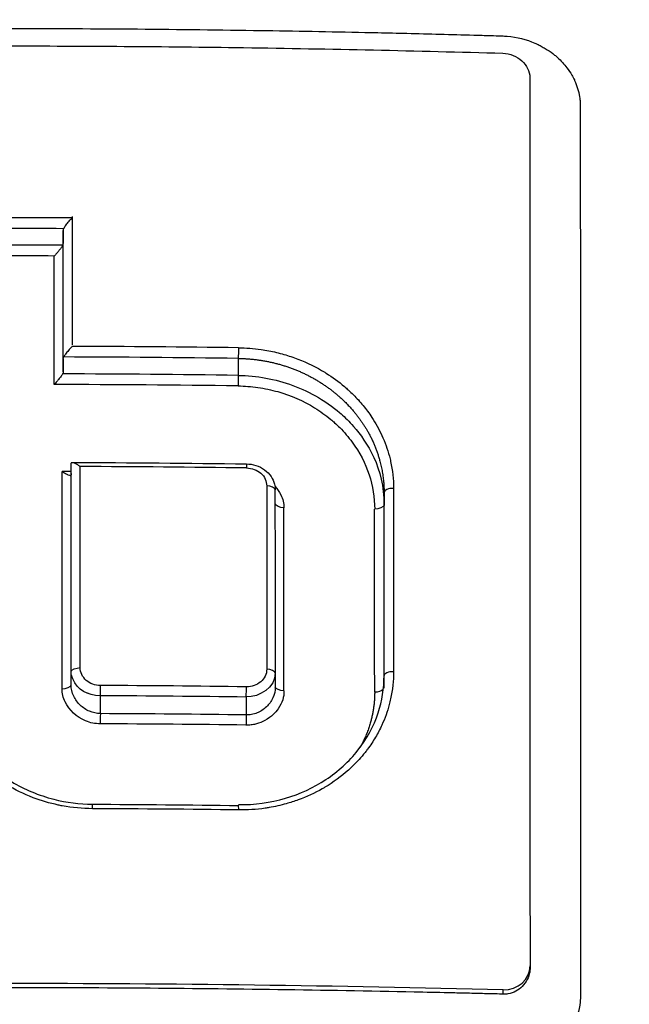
# Model space of a CAD drawing. Header units: millimetres. Extents: x 0 to 4378, y 0 to 2376.
# Tile 312 of 340: x 2215 to 2222, y 1718 to 1729. Entities that reach past the tile are written whole.
import ezdxf

# ---------------------------------------------------------------- set-up
doc = ezdxf.new("R2010")
doc.units = ezdxf.units.MM
doc.header["$LTSCALE"] = 0.2

# ---------------------------------------------------------------- blocks, each defined once
blk = doc.blocks.new('A$C547ff27e')
for p, q in [((0.669, 1124.034), (0.669, 1123.888)), ((0.669, 1122.6), (0.669, 1122.454)), ((2.623, 1122.606), (2.623, 1122.416)), ((0.758, 1121.319), (0.758, 1121.423)), ((0.859, 1119.153), (0.859, 1121.398)), ((4.251, 1121.108), (4.251, 1120.968)), ((0.758, 1118.961), (0.758, 1119.109)), ((3.037, 1119.092), (3.037, 1118.937)), ((4.251, 1119.064), (4.251, 1119.064)), ((4.251, 1119.064), (4.251, 1119.064)), ((3.037, 1118.937), (3.037, 1118.937)), ((1.084, 1118.639), (1.084, 1118.839)), ((2.712, 1118.825), (2.712, 1118.625)), ((5.88, 1115.823), (5.88, 1115.795)), ((5.58, 1115.508), (5.58, 1115.555))]:
    blk.add_line(p, q)
for centre, radius, start, end in [((5.427, 1127.675), 1.5, 255.8597, 255.8605), ((5.427, 1127.675), 1.5, 279.6763, 279.6796), ((0, 1096.9), 29.075, 77.20020673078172, 77.20023300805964), ((0, 1096.9), 25, 80.90397066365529, 80.90399461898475), ((0, 1096.9), 25, 80.5481, 80.5542), ((-0.017, 1096.322), 25, 82.9063, 82.9064), ((-0.017, 1096.322), 25, 80.1788, 80.1823), ((1.472, 1117.463), 3.5, 103.4587, 103.4589), ((1.472, 1117.463), 3.5, 65.1772, 65.1777), ((1.472, 1117.463), 1.75, 110.2538, 110.2548), ((1.472, 1117.463), 1.75, 113.8706, 113.8898), ((1.472, 1117.463), 1.5, 110.4924, 110.6597)]:
    blk.add_arc(centre, radius, start, end)
for centre, major_axis, ratio, start_param, end_param in [((0.012, 1097.608), (71.394, 0.009), 0.372113, 1.560127, 1.581192), ((0.776, 1083.298), (0.01, -82.256), 0.000015, 4.192103, 4.212081), ((0.012, 1097.403), (71.374, 0.009), 0.373408, 1.561487, 1.579842), ((0.785, 1124.06), (0.115, 0.037), 0.504049, 2.674033, 2.969191), ((0.666, 1083.314), (0.007, -82.122), 0.000087, 2.069619, 2.089608), ((0.012, 1097.218), (71.379, 0.009), 0.373383, 1.56162, 1.579709), ((0.666, 1083.316), (0.007, -81.924), 0.000087, 2.068879, 2.088919), ((0.012, 1097.011), (71.367, 0.009), 0.374659, 1.562951, 1.578377), ((0.559, 1083.327), (0.005, -81.802), 0.00016, 2.067594, 2.087647), ((0.002, 1095.152), (74.104, 0.009), 0.3723, 1.535352, 1.560388), ((0.003, 1094.978), (74.054, 0.009), 0.373298, 1.53537, 1.561672), ((0.004, 1094.789), (74, 0.009), 0.373571, 1.53535, 1.561844), ((0.005, 1094.614), (73.954, 0.009), 0.374568, 1.535368, 1.563126), ((0.755, 1083.654), (-0.007, 81.396), 0.000087, 5.163075, 5.19511), ((0.004, 1093.257), (75.713, 0.009), 0.371701, 1.53491, 1.559451), ((0.648, 1083.651), (-0.005, 81.109), 0.000154, 5.162205, 5.195698), ((0.005, 1093.15), (75.149, 0.009), 0.37518, 1.56073, 1.562073), ((0.758, 1121.393), (-0.0001, -0.0958), 0.000589, 5.600719, 5.912706), ((0.755, 1083.654), (-0.007, 81.202), 0.000087, 5.162205, 5.194504), ((2.958, 1083.755), (0.013, -81.126), 0.000148, 4.232867, 4.261102), ((3.034, 1083.755), (0.007, -81.027), 0.000087, 2.022085, 2.05032), ((4.351, 1121.108), (-0.1, 0), 0.462048, 4.655653, 6.283088), ((4.248, 1083.837), (0.007, -80.663), 0.000087, 2.022746, 2.05111), ((4.375, 1083.838), (0.012, -80.762), 0.000174, 4.232077, 4.26044), ((4.248, 1083.829), (0.007, -80.509), 0.000087, 2.021831, 2.050257), ((3.11, 1083.769), (0.001, -80.673), 0.00033, 2.021267, 2.049598), ((4.121, 1083.828), (0.001, -80.412), 0.00035, 2.021823, 2.050248), ((3.034, 1083.769), (0.007, -80.772), 0.000087, 2.023423, 2.023425), ((4.351, 1119.064), (-0.1, 0), 0.436712, 4.65695, 6.283089), ((1.084, 1118.902), (0.0005, 0.0787), 0.008677, 3.79404, 5.426643), ((0.006, 1089.809), (78.262, 0.01), 0.37243, 1.536139, 1.556965), ((2.712, 1118.888), (-0.0012, -0.0789), 0.021634, 0.63482, 2.264631), ((0.006, 1089.644), (-78.239, -0.009), 0.373184, 4.677749, 4.698565), ((1.084, 1118.576), (-0.0005, -0.0789), 0.008634, 3.771818, 5.397785), ((0.006, 1089.442), (-78.138, -0.01), 0.373698, 4.677707, 4.69855), ((0.006, 1089.279), (-78.115, -0.01), 0.374443, 4.677724, 4.698557), ((0.008, 1088.017), (-79.462, -0.01), 0.372044, 4.679362, 4.699893), ((5.58, 1115.831), (-0.297, 0.047), 0.914365, 1.715584, 3.28638)]:
    blk.add_ellipse(centre, major_axis=major_axis, ratio=ratio, start_param=start_param, end_param=end_param)
for points, knots in [([(3.08, 1137.088), (3.518, 1137.038), (3.954, 1136.978), (4.387, 1136.91), (4.869, 1136.833), (5.347, 1136.745), (5.823, 1136.647), (6.3, 1136.548), (6.775, 1136.438), (7.245, 1136.319), (7.717, 1136.2), (8.186, 1136.07), (8.652, 1135.931), (9.583, 1135.652), (10.502, 1135.334), (11.407, 1134.976), (12.157, 1134.679), (12.899, 1134.355), (13.63, 1134.004), (13.777, 1133.933), (13.922, 1133.862), (14.067, 1133.79), (14.94, 1133.355), (15.789, 1132.885), (16.614, 1132.381), (17.444, 1131.875), (18.249, 1131.334), (19.028, 1130.76), (19.808, 1130.185), (20.563, 1129.576), (21.29, 1128.934), (21.727, 1128.549), (22.153, 1128.152), (22.57, 1127.742), (22.846, 1127.471), (23.116, 1127.196), (23.381, 1126.917), (24.05, 1126.21), (24.684, 1125.477), (25.282, 1124.719), (25.883, 1123.957), (26.448, 1123.169), (26.976, 1122.356), (27.504, 1121.543), (27.995, 1120.706), (28.448, 1119.843), (28.599, 1119.556), (28.745, 1119.266), (28.888, 1118.973), (29.605, 1117.498), (30.197, 1115.986), (30.669, 1114.441), (30.956, 1113.502), (31.198, 1112.551), (31.394, 1111.588), (31.444, 1111.347), (31.49, 1111.105), (31.534, 1110.862), (31.545, 1110.802), (31.555, 1110.741), (31.566, 1110.68), (31.577, 1110.62), (31.587, 1110.559), (31.597, 1110.498), (31.618, 1110.377), (31.638, 1110.255), (31.657, 1110.133), (31.676, 1110.011), (31.695, 1109.889), (31.713, 1109.767), (31.731, 1109.645), (31.748, 1109.523), (31.765, 1109.4), (31.781, 1109.278), (31.797, 1109.155), (31.813, 1109.032), (31.828, 1108.909), (31.842, 1108.786), (31.855, 1108.662)], [0, 0, 0, 0, 0.0296065, 0.0296065, 0.0296065, 0.0625552, 0.0625552, 0.0625552, 0.0956223, 0.0956223, 0.0956223, 0.1287583, 0.1287583, 0.1287583, 0.1950345, 0.1950345, 0.1950345, 0.25, 0.25, 0.25, 0.2609996, 0.2609996, 0.2609996, 0.3271356, 0.3271356, 0.3271356, 0.3936018, 0.3936018, 0.3936018, 0.4600955, 0.4600955, 0.4600955, 0.5, 0.5, 0.5, 0.5264171, 0.5264171, 0.5264171, 0.593228, 0.593228, 0.593228, 0.6604161, 0.6604161, 0.6604161, 0.7276097, 0.7276097, 0.7276097, 0.75, 0.75, 0.75, 0.8628411, 0.8628411, 0.8628411, 0.9313886, 0.9313886, 0.9313886, 0.9485533, 0.9485533, 0.9485533, 0.9528443, 0.9528443, 0.9528443, 0.957135, 0.957135, 0.957135, 0.9657149, 0.9657149, 0.9657149, 0.9742923, 0.9742923, 0.9742923, 0.9828662, 0.9828662, 0.9828662, 0.9914358, 0.9914358, 0.9914358, 0.999992, 0.999992, 0.999992, 0.999992]), ([(3.081, 1134.311), (4.139, 1134.198), (5.186, 1134.028), (7.258, 1133.574), (8.279, 1133.29), (9.946, 1132.729), (10.606, 1132.479), (11.625, 1132.051), (11.992, 1131.887), (15.265, 1130.348), (17.909, 1128.507), (20.305, 1126.136), (20.447, 1125.992), (20.885, 1125.539), (21.189, 1125.21), (21.765, 1124.554), (22.044, 1124.22), (22.578, 1123.548), (22.839, 1123.203), (23.346, 1122.499), (23.591, 1122.141), (24.305, 1121.038), (24.746, 1120.277), (25.545, 1118.722), (25.905, 1117.928), (26.376, 1116.73), (26.52, 1116.337), (27.215, 1114.282), (27.608, 1112.573), (27.87, 1110.399), (27.911, 1109.969), (27.971, 1109.105), (27.991, 1108.67), (28.006, 1107.802), (28.002, 1107.37), (27.975, 1106.526), (27.951, 1106.111), (27.902, 1105.503), (27.884, 1105.307), (27.824, 1104.734), (27.775, 1104.352), (27.668, 1103.634), (27.611, 1103.296), (27.311, 1101.731), (26.985, 1100.514), (26.254, 1098.423), (25.892, 1097.545), (24.871, 1095.402), (24.152, 1094.161), (22.926, 1092.392), (22.494, 1091.819), (21.583, 1090.707), (21.103, 1090.166), (20.601, 1089.647)], [0.000005, 0.000005, 0.000005, 0.000005, 0.319511, 0.319511, 0.639479, 0.639479, 0.852403, 0.852403, 0.973891, 0.973891, 1.947625, 1.947625, 2.010365, 2.010365, 2.139691, 2.139691, 2.265575, 2.265575, 2.393345, 2.393345, 2.521559, 2.521559, 2.781941, 2.781941, 3.041001, 3.041001, 3.166048, 3.166048, 3.692233, 3.692233, 3.821507, 3.821507, 3.951206, 3.951206, 4.07808, 4.07808, 4.201324, 4.201324, 4.258471, 4.258471, 4.368502, 4.368502, 4.468635, 4.468635, 4.831764, 4.831764, 5.102761, 5.102761, 5.508805, 5.508805, 5.711646, 5.711646, 5.914059, 5.914059, 5.914059, 5.914059]), ([(20.273, 1089.951), (21.335, 1091.142), (22.942, 1093.137), (25.344, 1098.204), (26.051, 1100.51), (26.647, 1104.446), (26.727, 1106.033), (26.492, 1111.224), (25.541, 1114.395), (22.82, 1120.005), (20.799, 1122.666), (16.066, 1126.896), (13.485, 1128.518), (9.438, 1130.217), (8.16, 1130.649), (5.722, 1131.286), (4.568, 1131.513), (2.309, 1131.815), (1.161, 1131.903), (0.023, 1131.903)], [-5.847616, -5.847616, -5.847616, -5.847616, -5.038817, -5.038817, -4.426364, -4.426364, -4.019655, -4.019655, -3.083823, -3.083823, -2.043533, -2.043533, -1.111663, -1.111663, -0.700523, -0.700523, -0.341482, -0.341482, 0, 0, 0, 0]), ([(0.017, 1126.289), (0.933, 1126.289), (1.89, 1126.282), (2.794, 1126.268), (2.866, 1126.267), (2.938, 1126.266), (3.011, 1126.265), (3.397, 1126.258), (3.798, 1126.251), (4.181, 1126.242), (4.29, 1126.24), (4.398, 1126.237), (4.506, 1126.235), (4.751, 1126.229), (4.997, 1126.223), (5.252, 1126.215), (5.314, 1126.214), (5.376, 1126.212), (5.439, 1126.21), (5.481, 1126.208), (5.524, 1126.208), (5.566, 1126.206), (5.586, 1126.205), (5.606, 1126.204), (5.625, 1126.203), (5.735, 1126.193), (5.839, 1126.166), (5.934, 1126.125), (5.95, 1126.118), (5.966, 1126.111), (5.982, 1126.103)], [0, 0, 0, 0, 0.0625, 0.0625, 0.0625, 0.0674467, 0.0674467, 0.0674467, 0.09375, 0.09375, 0.09375, 0.1011986, 0.1011986, 0.1011986, 0.1181477, 0.1181477, 0.1181477, 0.1222453, 0.1222453, 0.1222453, 0.125, 0.125, 0.125, 0.1262746, 0.1262746, 0.1262746, 0.133446, 0.133446, 0.133446, 0.1346715, 0.1346715, 0.1346715, 0.1346715]), ([(-5.543, 1126.012), (-4.579, 1126.04), (-3.614, 1126.061), (-1.758, 1126.088), (-0.872, 1126.094), (0.908, 1126.094), (1.794, 1126.088), (3.649, 1126.061), (4.615, 1126.04), (5.578, 1126.013)], [-1.113248, -1.113248, -1.113248, -1.113248, -0.82321, -0.82321, -0.556619, -0.556619, -0.289996, -0.289996, 0, 0, 0, 0]), ([(5.578, 1126.013), (5.658, 1126.01), (5.732, 1125.977), (5.788, 1125.927), (5.843, 1125.877), (5.878, 1125.812), (5.878, 1125.744)], [0, 0, 0, 0, 0.500515, 0.500515, 0.500515, 1, 1, 1, 1]), ([(5.982, 1126.103), (5.982, 1126.103), (5.982, 1126.103), (5.982, 1126.103), (5.997, 1126.095), (6.013, 1126.087), (6.028, 1126.078), (6.043, 1126.07), (6.057, 1126.061), (6.072, 1126.052), (6.101, 1126.033), (6.128, 1126.013), (6.154, 1125.992), (6.166, 1125.983), (6.176, 1125.974), (6.187, 1125.964), (6.226, 1125.929), (6.261, 1125.89), (6.292, 1125.849), (6.312, 1125.823), (6.33, 1125.796), (6.346, 1125.769), (6.357, 1125.751), (6.366, 1125.733), (6.375, 1125.714), (6.379, 1125.705), (6.384, 1125.695), (6.388, 1125.684), (6.411, 1125.629), (6.429, 1125.562), (6.436, 1125.506), (6.438, 1125.492), (6.439, 1125.479), (6.44, 1125.467)], [0.13467149, 0.13467149, 0.13467149, 0.13467149, 0.13467577, 0.13467577, 0.13467577, 0.13590742, 0.13590742, 0.13590742, 0.13713858, 0.13713858, 0.13713858, 0.13959007, 0.13959007, 0.13959007, 0.140625, 0.140625, 0.140625, 0.14441188, 0.14441188, 0.14441188, 0.14682819, 0.14682819, 0.14682819, 0.1484375, 0.1484375, 0.1484375, 0.1492622, 0.1492622, 0.1492622, 0.15366753, 0.15366753, 0.15366753, 0.15478892, 0.15478892, 0.15478892, 0.15478892]), ([(5.878, 1125.744), (5.879, 1124.15), (5.879, 1122.528), (5.879, 1119.219), (5.879, 1117.535), (5.88, 1115.823)], [-1.119708, -1.119708, -1.119708, -1.119708, -0.559623, -0.559623, -0.000001, -0.000001, -0.000001, -0.000001]), ([(6.44, 1125.467), (6.441, 1125.451), (6.441, 1125.437), (6.441, 1125.426), (6.442, 1125.403), (6.441, 1125.366), (6.441, 1125.325), (6.442, 1125.267), (6.441, 1125.199), (6.441, 1125.143), (6.441, 1125.14), (6.441, 1125.136), (6.441, 1125.133), (6.441, 1125.036), (6.441, 1124.935), (6.441, 1124.839), (6.441, 1124.819), (6.441, 1124.799), (6.441, 1124.779), (6.441, 1124.603), (6.441, 1124.412), (6.441, 1124.249), (6.442, 1123.947), (6.442, 1123.635), (6.442, 1123.311), (6.442, 1123.242), (6.442, 1123.174), (6.442, 1123.105), (6.442, 1122.906), (6.442, 1122.703), (6.442, 1122.495), (6.442, 1122.288), (6.442, 1122.038), (6.442, 1121.86), (6.442, 1121.769), (6.442, 1121.678), (6.442, 1121.585), (6.442, 1121.181), (6.442, 1120.761), (6.442, 1120.322), (6.442, 1120.071), (6.442, 1119.814), (6.442, 1119.552), (6.442, 1119.381), (6.442, 1119.206), (6.442, 1119.03), (6.442, 1118.782), (6.442, 1118.53), (6.442, 1118.272), (6.442, 1118.093), (6.442, 1117.911), (6.443, 1117.726), (6.443, 1117.684), (6.443, 1117.642), (6.443, 1117.6), (6.443, 1117.372), (6.443, 1117.112), (6.443, 1116.906), (6.443, 1116.744), (6.443, 1116.578), (6.443, 1116.412), (6.443, 1116.192), (6.443, 1115.97), (6.443, 1115.75), (6.443, 1115.712), (6.443, 1115.674), (6.443, 1115.636), (6.443, 1115.619), (6.443, 1115.602), (6.443, 1115.584), (6.443, 1115.557), (6.443, 1115.529), (6.443, 1115.501), (6.443, 1115.474), (6.442, 1115.446), (6.439, 1115.419), (6.429, 1115.325), (6.402, 1115.233), (6.358, 1115.148), (6.35, 1115.134), (6.343, 1115.12), (6.334, 1115.106)], [0.1547889, 0.1547889, 0.1547889, 0.1547889, 0.15625, 0.15625, 0.15625, 0.1593979, 0.1593979, 0.1593979, 0.1637965, 0.1637965, 0.1637965, 0.1640625, 0.1640625, 0.1640625, 0.171875, 0.171875, 0.171875, 0.1734917, 0.1734917, 0.1734917, 0.1875, 0.1875, 0.1875, 0.213324, 0.213324, 0.213324, 0.21875, 0.21875, 0.21875, 0.234375, 0.234375, 0.234375, 0.25, 0.25, 0.25, 0.2579257, 0.2579257, 0.2579257, 0.2926672, 0.2926672, 0.2926672, 0.3125, 0.3125, 0.3125, 0.3255033, 0.3255033, 0.3255033, 0.34375, 0.34375, 0.34375, 0.3564771, 0.3564771, 0.3564771, 0.359375, 0.359375, 0.359375, 0.375, 0.375, 0.375, 0.3873006, 0.3873006, 0.3873006, 0.40346, 0.40346, 0.40346, 0.40625, 0.40625, 0.40625, 0.4075224, 0.4075224, 0.4075224, 0.409563, 0.409563, 0.409563, 0.4116065, 0.4116065, 0.4116065, 0.4185939, 0.4185939, 0.4185939, 0.4197379, 0.4197379, 0.4197379, 0.4197379]), ([(0.674, 1124.053), (0.677, 1124.058), (0.68, 1124.063), (0.687, 1124.074), (0.691, 1124.08), (0.704, 1124.099), (0.715, 1124.113), (0.738, 1124.141), (0.751, 1124.155), (0.766, 1124.17), (0.768, 1124.172), (0.77, 1124.174)], [0.00001438, 0.00001438, 0.00001438, 0.00001438, 0.00209057, 0.00209057, 0.00440395, 0.00440395, 0.00926791, 0.00926791, 0.01440403, 0.01440403, 0.01517686, 0.01517686, 0.01517686, 0.01517686]), ([(0.663, 1123.868), (0.66, 1123.861), (0.655, 1123.853), (0.642, 1123.834), (0.634, 1123.823), (0.618, 1123.802), (0.61, 1123.792), (0.593, 1123.773), (0.584, 1123.763), (0.573, 1123.753), (0.57, 1123.75), (0.568, 1123.748)], [-0.0153351, -0.0153351, -0.0153351, -0.0153351, -0.0116949, -0.0116949, -0.00777763, -0.00777763, -0.00389685, -0.00389685, 0, 0, 0.00096779, 0.00096779, 0.00096779, 0.00096779]), ([(0.663, 1123.868), (0.665, 1123.872), (0.667, 1123.875), (0.668, 1123.882), (0.669, 1123.885), (0.669, 1123.888)], [0.000112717, 0.000112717, 0.000112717, 0.000112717, 0.001637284, 0.001637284, 0.003009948, 0.003009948, 0.003009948, 0.003009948]), ([(0.77, 1122.74), (0.768, 1122.738), (0.766, 1122.736), (0.752, 1122.722), (0.739, 1122.708), (0.717, 1122.681), (0.706, 1122.667), (0.692, 1122.648), (0.688, 1122.642), (0.681, 1122.631), (0.678, 1122.626), (0.676, 1122.622)], [-0.01576575, -0.01576575, -0.01576575, -0.01576575, -0.0149023, -0.0149023, -0.00948324, -0.00948324, -0.00441114, -0.00441114, -0.00209553, -0.00209553, -0.00007679, -0.00007679, -0.00007679, -0.00007679]), ([(2.625, 1122.724), (2.71, 1122.723), (2.794, 1122.717), (2.878, 1122.705), (2.907, 1122.701), (2.935, 1122.696), (2.964, 1122.69), (3.021, 1122.68), (3.077, 1122.666), (3.133, 1122.65), (3.186, 1122.635), (3.238, 1122.617), (3.289, 1122.597), (3.394, 1122.557), (3.495, 1122.508), (3.589, 1122.45), (3.594, 1122.447), (3.599, 1122.444), (3.604, 1122.441), (3.676, 1122.395), (3.744, 1122.345), (3.808, 1122.291), (3.823, 1122.278), (3.837, 1122.266), (3.851, 1122.253), (3.891, 1122.217), (3.928, 1122.18), (3.964, 1122.141), (4, 1122.1), (4.035, 1122.059), (4.067, 1122.015), (4.083, 1121.993), (4.099, 1121.97), (4.115, 1121.947), (4.157, 1121.882), (4.194, 1121.815), (4.226, 1121.746), (4.261, 1121.67), (4.289, 1121.592), (4.31, 1121.513), (4.315, 1121.494), (4.32, 1121.474), (4.324, 1121.455), (4.346, 1121.356), (4.357, 1121.255), (4.357, 1121.154)], [0, 0, 0, 0, 0.093194, 0.093194, 0.093194, 0.125, 0.125, 0.125, 0.189042, 0.189042, 0.189042, 0.25, 0.25, 0.25, 0.375001, 0.375001, 0.375001, 0.38152, 0.38152, 0.38152, 0.477845, 0.477845, 0.477845, 0.5, 0.5, 0.5, 0.56152, 0.56152, 0.56152, 0.625001, 0.625001, 0.625001, 0.658058, 0.658058, 0.658058, 0.75, 0.75, 0.75, 0.850773, 0.850773, 0.850773, 0.875, 0.875, 0.875, 1, 1, 1, 1]), ([(0.669, 1122.6), (0.669, 1122.604), (0.67, 1122.607), (0.672, 1122.614), (0.674, 1122.618), (0.676, 1122.622)], [0.000001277, 0.000001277, 0.000001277, 0.000001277, 0.001472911, 0.001472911, 0.003117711, 0.003117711, 0.003117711, 0.003117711]), ([(0.663, 1122.432), (0.661, 1122.429), (0.659, 1122.426), (0.65, 1122.413), (0.641, 1122.401), (0.622, 1122.377), (0.613, 1122.366), (0.594, 1122.344), (0.585, 1122.332), (0.573, 1122.319), (0.571, 1122.317), (0.568, 1122.314)], [-0.01552143, -0.01552143, -0.01552143, -0.01552143, -0.01394941, -0.01394941, -0.00870943, -0.00870943, -0.00449248, -0.00449248, 0, 0, 0.00105534, 0.00105534, 0.00105534, 0.00105534]), ([(0.669, 1122.454), (0.669, 1122.45), (0.669, 1122.447), (0.666, 1122.44), (0.665, 1122.436), (0.663, 1122.432)], [-0.003257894, -0.003257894, -0.003257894, -0.003257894, -0.001782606, -0.001782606, -0.000132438, -0.000132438, -0.000132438, -0.000132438]), ([(2.623, 1122.416), (2.829, 1122.414), (3.035, 1122.376), (3.233, 1122.303), (3.332, 1122.267), (3.428, 1122.222), (3.518, 1122.169), (3.609, 1122.116), (3.73, 1122.022), (3.773, 1121.985), (3.814, 1121.948), (3.861, 1121.902), (3.91, 1121.846), (4.06, 1121.673), (4.251, 1121.383), (4.251, 1120.968)], [0, 0, 0, 0, 0.25, 0.25, 0.25, 0.375, 0.375, 0.375, 0.499999, 0.499999, 0.499999, 0.622409, 0.622409, 0.622409, 1, 1, 1, 1]), ([(2.621, 1122.298), (2.695, 1122.297), (2.769, 1122.291), (2.842, 1122.281), (2.918, 1122.27), (2.992, 1122.254), (3.065, 1122.234), (3.211, 1122.192), (3.35, 1122.131), (3.476, 1122.053), (3.539, 1122.014), (3.599, 1121.971), (3.655, 1121.925), (3.67, 1121.912), (3.685, 1121.899), (3.699, 1121.886), (3.719, 1121.869), (3.737, 1121.851), (3.756, 1121.833), (3.807, 1121.781), (3.853, 1121.727), (3.895, 1121.67), (3.978, 1121.557), (4.042, 1121.434), (4.084, 1121.306), (4.125, 1121.181), (4.146, 1121.051), (4.146, 1120.922)], [0, 0, 0, 0, 0.092784, 0.092784, 0.092784, 0.188108, 0.188108, 0.188108, 0.379065, 0.379065, 0.379065, 0.474246, 0.474246, 0.474246, 0.499999, 0.499999, 0.499999, 0.53411, 0.53411, 0.53411, 0.629504, 0.629504, 0.629504, 0.817472, 0.817472, 0.817472, 1, 1, 1, 1]), ([(0.758, 1121.438), (0.758, 1121.439), (0.758, 1121.44), (0.76, 1121.443), (0.763, 1121.444), (0.775, 1121.444), (0.786, 1121.441), (0.808, 1121.431), (0.818, 1121.426), (0.839, 1121.413), (0.85, 1121.405), (0.859, 1121.398)], [0, 0, 0, 0, 0.00105443, 0.00105443, 0.00390422, 0.00390422, 0.00841748, 0.00841748, 0.01167124, 0.01167124, 0.01536804, 0.01536804, 0.01536804, 0.01536804]), ([(2.714, 1121.428), (2.749, 1121.427), (2.785, 1121.421), (2.854, 1121.399), (2.888, 1121.382), (2.946, 1121.34), (2.971, 1121.314), (3.008, 1121.259), (3.021, 1121.23), (3.034, 1121.18), (3.037, 1121.159), (3.037, 1121.138)], [0, 0, 0, 0, 0.01064541, 0.01064541, 0.02174245, 0.02174245, 0.03262287, 0.03262287, 0.0423992, 0.0423992, 0.04929953, 0.04929953, 0.04929953, 0.04929953]), ([(2.717, 1121.382), (2.746, 1121.381), (2.775, 1121.376), (2.802, 1121.366), (2.829, 1121.356), (2.854, 1121.341), (2.875, 1121.323), (2.896, 1121.304), (2.913, 1121.282), (2.924, 1121.258), (2.935, 1121.234), (2.941, 1121.209), (2.941, 1121.183)], [0, 0, 0, 0, 0.25, 0.25, 0.25, 0.5, 0.5, 0.5, 0.75, 0.75, 0.75, 1, 1, 1, 1]), ([(0.657, 1121.343), (0.657, 1121.343), (0.658, 1121.343), (0.666, 1121.337), (0.679, 1121.329), (0.704, 1121.315), (0.714, 1121.31), (0.734, 1121.301), (0.743, 1121.298), (0.753, 1121.297), (0.756, 1121.298), (0.758, 1121.301), (0.758, 1121.302), (0.758, 1121.304)], [-0.00010774, -0.00010774, -0.00010774, -0.00010774, 0, 0, 0.00301016, 0.00301016, 0.00518551, 0.00518551, 0.0079686, 0.0079686, 0.01017461, 0.01017461, 0.01088966, 0.01088966, 0.01088966, 0.01088966]), ([(3.034, 1121.176), (3.06, 1121.147), (3.082, 1121.116), (3.099, 1121.082), (3.121, 1121.036), (3.133, 1120.986), (3.133, 1120.936)], [0.5650632, 0.5650632, 0.5650632, 0.5650632, 0.7500002, 0.7500002, 0.7500002, 1, 1, 1, 1]), ([(-0.633, 1119.109), (-0.633, 1118.954), (-0.604, 1118.798), (-0.495, 1118.497), (-0.411, 1118.35), (-0.196, 1118.089), (-0.06, 1117.972), (0.236, 1117.794), (0.398, 1117.726), (0.705, 1117.648), (0.851, 1117.629), (0.996, 1117.628)], [0, 0, 0, 0, 0.0519127, 0.0519127, 0.105877, 0.105877, 0.1607475, 0.1607475, 0.2128239, 0.2128239, 0.2563639, 0.2563639, 0.2563639, 0.2563639]), ([(1.084, 1118.839), (0.94, 1118.839), (0.829, 1118.904), (0.776, 1119.026), (0.765, 1119.05), (0.758, 1119.078), (0.758, 1119.109)], [0, 0, 0, 0, 0.83185, 0.83185, 0.83185, 1, 1, 1, 1]), ([(1.085, 1118.953), (1.056, 1118.953), (1.026, 1118.958), (0.999, 1118.968), (0.972, 1118.978), (0.947, 1118.993), (0.926, 1119.011), (0.905, 1119.03), (0.888, 1119.052), (0.877, 1119.076), (0.865, 1119.1), (0.859, 1119.126), (0.859, 1119.153)], [0, 0, 0, 0, 0.25, 0.25, 0.25, 0.5, 0.5, 0.5, 0.75, 0.75, 0.75, 1, 1, 1, 1]), ([(4.357, 1119.108), (4.357, 1119.006), (4.346, 1118.904), (4.324, 1118.804), (4.32, 1118.783), (4.314, 1118.762), (4.309, 1118.741), (4.288, 1118.663), (4.26, 1118.586), (4.226, 1118.512), (4.205, 1118.465), (4.181, 1118.419), (4.155, 1118.375), (4.128, 1118.33), (4.099, 1118.286), (4.067, 1118.243), (4.058, 1118.231), (4.048, 1118.219), (4.039, 1118.206), (3.996, 1118.152), (3.949, 1118.101), (3.898, 1118.052), (3.883, 1118.038), (3.868, 1118.023), (3.852, 1118.009), (3.772, 1117.938), (3.685, 1117.873), (3.591, 1117.817), (3.581, 1117.811), (3.571, 1117.805), (3.561, 1117.8), (3.475, 1117.751), (3.385, 1117.71), (3.292, 1117.676), (3.248, 1117.66), (3.204, 1117.646), (3.159, 1117.633), (3.096, 1117.616), (3.032, 1117.601), (2.967, 1117.59), (2.952, 1117.588), (2.937, 1117.585), (2.922, 1117.583), (2.825, 1117.569), (2.727, 1117.563), (2.628, 1117.565)], [0, 0, 0, 0, 0.124961, 0.124961, 0.124961, 0.151074, 0.151074, 0.151074, 0.25, 0.25, 0.25, 0.31207, 0.31207, 0.31207, 0.375, 0.375, 0.375, 0.39351, 0.39351, 0.39351, 0.475398, 0.475398, 0.475398, 0.5, 0.5, 0.5, 0.625, 0.625, 0.625, 0.638241, 0.638241, 0.638241, 0.75, 0.75, 0.75, 0.801734, 0.801734, 0.801734, 0.874941, 0.874941, 0.874941, 0.891604, 0.891604, 0.891604, 1, 1, 1, 1]), ([(2.941, 1119.136), (2.941, 1119.109), (2.936, 1119.083), (2.912, 1119.034), (2.895, 1119.013), (2.853, 1118.976), (2.828, 1118.961), (2.773, 1118.942), (2.744, 1118.938), (2.714, 1118.939)], [0, 0, 0, 0, 0.24981, 0.24981, 0.50014, 0.50014, 0.749753, 0.749753, 1, 1, 1, 1]), ([(2.626, 1117.623), (2.803, 1117.621), (2.982, 1117.645), (3.311, 1117.741), (3.465, 1117.813), (3.738, 1117.994), (3.86, 1118.106), (4.058, 1118.357), (4.135, 1118.5), (4.229, 1118.782), (4.251, 1118.924), (4.251, 1119.064)], [0, 0, 0, 0, 0.0531012, 0.0531012, 0.1044938, 0.1044938, 0.1561915, 0.1561915, 0.2088786, 0.2088786, 0.2563713, 0.2563713, 0.2563713, 0.2563713]), ([(1.083, 1118.526), (1.054, 1118.526), (1.027, 1118.528), (0.999, 1118.534), (0.972, 1118.539), (0.946, 1118.547), (0.92, 1118.558), (0.818, 1118.601), (0.736, 1118.677), (0.691, 1118.77), (0.68, 1118.793), (0.671, 1118.817), (0.665, 1118.842), (0.66, 1118.867), (0.657, 1118.892), (0.657, 1118.917)], [0, 0, 0, 0, 0.126998, 0.126998, 0.126998, 0.252712, 0.252712, 0.252712, 0.750906, 0.750906, 0.750906, 0.875453, 0.875453, 0.875453, 1, 1, 1, 1]), ([(1.084, 1118.639), (1.042, 1118.64), (1, 1118.649), (0.962, 1118.665), (0.943, 1118.673), (0.924, 1118.683), (0.907, 1118.695), (0.89, 1118.707), (0.874, 1118.72), (0.859, 1118.734), (0.844, 1118.748), (0.831, 1118.764), (0.819, 1118.781), (0.807, 1118.798), (0.796, 1118.816), (0.787, 1118.835), (0.769, 1118.874), (0.758, 1118.917), (0.758, 1118.961)], [0, 0, 0, 0, 0.2413198, 0.2413198, 0.2413198, 0.3647656, 0.3647656, 0.3647656, 0.4869088, 0.4869088, 0.4869088, 0.6096655, 0.6096655, 0.6096655, 0.7367009, 0.7367009, 0.7367009, 1, 1, 1, 1]), ([(3.133, 1118.893), (3.134, 1118.86), (3.129, 1118.826), (3.119, 1118.793), (3.108, 1118.76), (3.092, 1118.727), (3.068, 1118.694), (3.038, 1118.65), (3, 1118.606), (2.919, 1118.562), (2.894, 1118.549), (2.865, 1118.534), (2.816, 1118.522), (2.801, 1118.518), (2.784, 1118.515), (2.766, 1118.513), (2.748, 1118.512), (2.729, 1118.511), (2.71, 1118.511)], [0, 0, 0, 0, 0.250449, 0.250449, 0.250449, 0.500937, 0.500937, 0.500937, 0.833417, 0.833417, 0.833417, 0.938154, 0.938154, 0.938154, 0.969077, 0.969077, 0.969077, 1, 1, 1, 1]), ([(3.037, 1118.937), (3.038, 1118.894), (3.027, 1118.852), (3.009, 1118.814), (3.001, 1118.795), (2.99, 1118.777), (2.978, 1118.76), (2.966, 1118.744), (2.952, 1118.728), (2.937, 1118.714), (2.922, 1118.699), (2.905, 1118.686), (2.888, 1118.675), (2.87, 1118.664), (2.852, 1118.654), (2.833, 1118.647), (2.813, 1118.639), (2.793, 1118.633), (2.772, 1118.629), (2.752, 1118.626), (2.732, 1118.624), (2.712, 1118.625)], [0.0000762, 0.0000762, 0.0000762, 0.0000762, 0.2595321, 0.2595321, 0.2595321, 0.3859234, 0.3859234, 0.3859234, 0.5119346, 0.5119346, 0.5119346, 0.6373843, 0.6373843, 0.6373843, 0.7606928, 0.7606928, 0.7606928, 0.883548, 0.883548, 0.883548, 1, 1, 1, 1]), ([(0.614, 1117.619), (0.518, 1117.639), (0.424, 1117.667), (0.333, 1117.701), (0.229, 1117.741), (0.128, 1117.79), (0.034, 1117.847), (-0.061, 1117.905), (-0.148, 1117.971), (-0.228, 1118.044), (-0.308, 1118.117), (-0.381, 1118.197), (-0.444, 1118.283), (-0.473, 1118.323), (-0.501, 1118.365), (-0.526, 1118.408)], [0.1417191, 0.1417191, 0.1417191, 0.1417191, 0.2500001, 0.2500001, 0.2500001, 0.3750004, 0.3750004, 0.3750004, 0.5000001, 0.5000001, 0.5000001, 0.6250007, 0.6250007, 0.6250007, 0.6844931, 0.6844931, 0.6844931, 0.6844931]), ([(0.997, 1117.578), (0.884, 1117.579), (0.77, 1117.589), (0.659, 1117.61), (0.644, 1117.612), (0.629, 1117.615), (0.614, 1117.619)], [0, 0, 0, 0, 0.1250001, 0.1250001, 0.1250001, 0.1417191, 0.1417191, 0.1417191, 0.1417191]), ([(5.88, 1115.795), (5.88, 1115.781), (5.879, 1115.768), (5.876, 1115.754), (5.872, 1115.726), (5.862, 1115.697), (5.849, 1115.671), (5.834, 1115.642), (5.815, 1115.616), (5.792, 1115.592), (5.771, 1115.572), (5.748, 1115.554), (5.722, 1115.54), (5.695, 1115.525), (5.665, 1115.515), (5.633, 1115.51), (5.618, 1115.508), (5.602, 1115.507), (5.586, 1115.508), (5.584, 1115.508), (5.582, 1115.508), (5.58, 1115.508)], [0.0000739, 0.0000739, 0.0000739, 0.0000739, 0.092344, 0.092344, 0.092344, 0.2910681, 0.2910681, 0.2910681, 0.5020529, 0.5020529, 0.5020529, 0.6885164, 0.6885164, 0.6885164, 0.8872406, 0.8872406, 0.8872406, 0.9866026, 0.9866026, 0.9866026, 1, 1, 1, 1]), ([(5.58, 1115.555), (3.73, 1115.602), (1.878, 1115.626), (-1.834, 1115.626), (-3.689, 1115.602), (-5.542, 1115.554)], [0, 0, 0, 0, 0.4995825, 0.4995825, 0.9999999, 0.9999999, 0.9999999, 0.9999999]), ([(5.58, 1115.508), (5.566, 1115.508), (5.552, 1115.508), (5.539, 1115.509), (5.475, 1115.51), (5.412, 1115.512), (5.349, 1115.513), (5.285, 1115.515), (5.222, 1115.517), (5.158, 1115.518), (5.095, 1115.519), (5.032, 1115.521), (4.968, 1115.522), (4.842, 1115.525), (4.715, 1115.528), (4.588, 1115.531), (4.081, 1115.541), (3.574, 1115.55), (3.066, 1115.557), (2.558, 1115.564), (2.051, 1115.57), (1.543, 1115.573), (1.035, 1115.577), (0.527, 1115.579), (0.019, 1115.578), (0.019, 1115.578), (0.019, 1115.578), (0.019, 1115.578)], [0.0000001, 0.0000001, 0.0000001, 0.0000001, 0.0037017, 0.0037017, 0.0037017, 0.0208155, 0.0208155, 0.0208155, 0.0379293, 0.0379293, 0.0379293, 0.0550431, 0.0550431, 0.0550431, 0.0892707, 0.0892707, 0.0892707, 0.226181, 0.226181, 0.226181, 0.3630914, 0.3630914, 0.3630914, 0.5000017, 0.5000017, 0.5000017, 0.500027, 0.500027, 0.500027, 0.500027])]:
    blk.add_open_spline(points, degree=3, knots=knots)
for points in [[(2.625, 1122.724), (2.625, 1122.689), (2.624, 1122.634), (2.623, 1122.606)], [(2.623, 1122.416), (2.622, 1122.388), (2.621, 1122.333), (2.621, 1122.298)], [(0.768, 1121.444), (1.417, 1121.441), (2.065, 1121.436), (2.714, 1121.427)], [(2.714, 1121.428), (2.715, 1121.427), (2.716, 1121.411), (2.717, 1121.382)], [(3.037, 1121.137), (3.037, 1121.158), (2.987, 1121.182), (2.941, 1121.183)], [(3.037, 1121.138), (3.037, 1121.137), (3.037, 1121.137), (3.037, 1121.137)], [(3.133, 1120.936), (3.088, 1120.937), (3.038, 1120.96), (3.037, 1120.981)], [(4.251, 1120.968), (4.251, 1120.945), (4.194, 1120.921), (4.146, 1120.922)], [(0.758, 1119.109), (0.758, 1119.13), (0.812, 1119.152), (0.859, 1119.153)], [(3.037, 1119.092), (3.038, 1118.929), (2.86, 1118.824), (2.712, 1118.825)], [(3.037, 1119.092), (3.037, 1119.112), (2.987, 1119.135), (2.941, 1119.136)], [(0.657, 1118.917), (0.705, 1118.917), (0.758, 1118.94), (0.758, 1118.961)], [(3.133, 1118.893), (3.087, 1118.894), (3.037, 1118.916), (3.037, 1118.937)], [(4.242, 1118.907), (4.224, 1118.891), (4.182, 1118.878), (4.146, 1118.879)], [(2.712, 1118.625), (2.711, 1118.597), (2.71, 1118.546), (2.71, 1118.511)], [(0.997, 1117.578), (0.997, 1117.609), (0.997, 1117.628), (0.996, 1117.628)], [(0.996, 1117.628), (0.996, 1117.628), (0.996, 1117.628), (0.996, 1117.628)], [(0.996, 1117.628), (1.539, 1117.625), (2.083, 1117.621), (2.626, 1117.614)], [(2.628, 1117.565), (2.628, 1117.594), (2.627, 1117.612), (2.626, 1117.614)], [(2.626, 1117.614), (2.626, 1117.614), (2.626, 1117.614), (2.626, 1117.614)]]:
    blk.add_open_spline(points, degree=3)
for points, weights, knots in [([(2.623, 1122.606), (2.703, 1122.604), (2.865, 1122.591), (3.185, 1122.522), (3.484, 1122.386), (3.733, 1122.201), (3.894, 1122.042), (4.077, 1121.804), (4.217, 1121.485), (4.251, 1121.222), (4.251, 1121.108)], [1.00000000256, 1.00000000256, 1.00000000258, 1.00000000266, 1.00000000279, 1.00000000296, 1.0000000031, 1.00000000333, 1.00000000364, 1.0000000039, 1.00000000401], [0, 0, 0, 0, 0.093193, 0.189042, 0.381519, 0.477845, 0.561519, 0.658057, 0.850773, 1, 1, 1, 1]), ([(4.146, 1118.879), (4.146, 1118.71), (4.111, 1118.541), (4.026, 1118.343), (4.006, 1118.303), (3.983, 1118.263)], [1, 0.999999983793, 0.999999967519, 0.999999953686, 0.999999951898, 0.999999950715], [0, 0, 0, 0, 0.2346353, 0.2346353, 0.2967372, 0.2967372, 0.2967372, 0.2967372])]:
    blk.add_rational_spline(points, weights, degree=3, knots=knots)

msp = doc.modelspace()

# ---------------------------------------------------------------- block references
msp.add_blockref('A$C547ff27e', (2214.674, 602.257))

doc.saveas('drawing.dxf')
